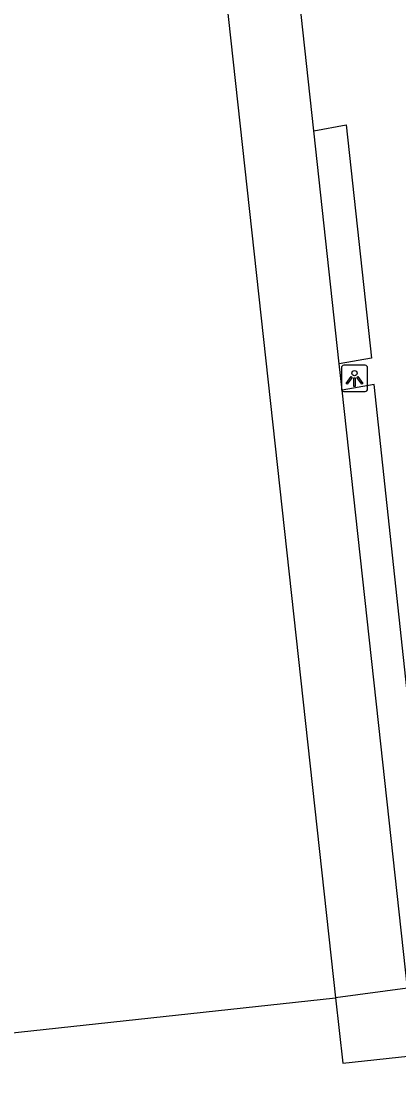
# Model space of a CAD drawing. Extents: x 161087 to 161922, y 382574 to 383873.
# Drawn here: x 161271.02 to 161285.37, y 383604.53 to 383644.88 of the extents above; entities that cross this region are included whole.
import ezdxf

# ---------------------------------------------------------------- set-up
doc = ezdxf.new("R2010")
doc.units = 0
for name, color, linetype in [('IMGEO_Lichtpunt', 7, 'Continuous'), ('IMGEO_Muur', 7, 'Continuous'), ('IMGEO_Pand', 7, 'Continuous'), ('IMGEO_Voetpad_open', 7, 'Continuous')]:
    doc.layers.add(name, color=color, linetype=linetype)

msp = doc.modelspace()

# ---------------------------------------------------------------- linework, layer by layer
at = {"layer": 'IMGEO_Lichtpunt'}
for p, q in [((161283.192, 383631.696), (161283.192, 383630.889)), ((161283.192, 383631.696), (161283.192, 383630.889)), ((161284.094, 383631.791), (161283.286, 383631.791)), ((161284.094, 383631.791), (161283.286, 383631.791)), ((161284.188, 383630.889), (161284.188, 383631.696)), ((161284.188, 383630.889), (161284.188, 383631.696)), ((161283.286, 383630.795), (161284.094, 383630.795)), ((161283.286, 383630.795), (161284.094, 383630.795))]:
    msp.add_line(p, q, dxfattribs=at)
for points in [[(161283.566, 383631.36), (161283.605, 383631.332), (161283.417, 383631.07), (161283.379, 383631.097), (161283.566, 383631.36)], [(161283.668, 383631.312), (161283.715, 383631.312), (161283.715, 383630.99), (161283.668, 383630.99), (161283.668, 383631.312)], [(161283.778, 383631.332), (161283.816, 383631.359), (161284.003, 383631.097), (161283.964, 383631.069), (161283.778, 383631.332)]]:
    msp.add_lwpolyline(points, dxfattribs=at)
msp.add_circle((161283.691, 383631.494), 0.0994, dxfattribs=at)
for centre, start, end in [((161283.286, 383631.696), 90, 180), ((161283.286, 383631.696), 90, 180), ((161284.094, 383631.696), 0, 90), ((161284.094, 383631.696), 0, 90), ((161283.286, 383630.889), 180, 270), ((161283.286, 383630.889), 180, 270), ((161284.094, 383630.889), 270, 0), ((161284.094, 383630.889), 270, 360)]:
    msp.add_arc(centre, 0.0946, start, end, dxfattribs=at)
at = {"layer": 'IMGEO_Muur'}
for points in [[(161282.148, 383640.712), (161283.379, 383640.935), (161284.333, 383632.063), (161283.114, 383631.842)], [(161283.114, 383631.842), (161282.148, 383640.712)], [(161288.298, 383632.724), (161286.407, 383632.242), (161289.651, 383618.29), (161285.89, 383617.602), (161284.44, 383631.066), (161283.223, 383630.846)], [(161285.707, 383608.09), (161284.689, 383617.383), (161283.223, 383630.846)]]:
    msp.add_lwpolyline(points, dxfattribs=at)
at = {"layer": 'IMGEO_Pand'}
for points in [[(161275.793, 383673.377), (161282.97, 383607.719)], [(161229.294, 383601.906), (161230.775, 383602.066), (161282.97, 383607.719)]]:
    msp.add_lwpolyline(points, dxfattribs=at)
at = {"layer": 'IMGEO_Voetpad_open'}
for points in [[(161282.148, 383640.712), (161279.267, 383667.169), (161281.136, 383667.372), (161281.584, 383665.842), (161280.536, 383665.537), (161283.245, 383656.329), (161284.295, 383656.657), (161290.561, 383636.6)], [(161283.223, 383630.846), (161283.114, 383631.842)], [(161285.707, 383608.09), (161282.97, 383607.719)], [(161282.97, 383607.719), (161283.242, 383605.234), (161308.886, 383608.008)]]:
    msp.add_lwpolyline(points, dxfattribs=at)

doc.saveas('drawing.dxf')
